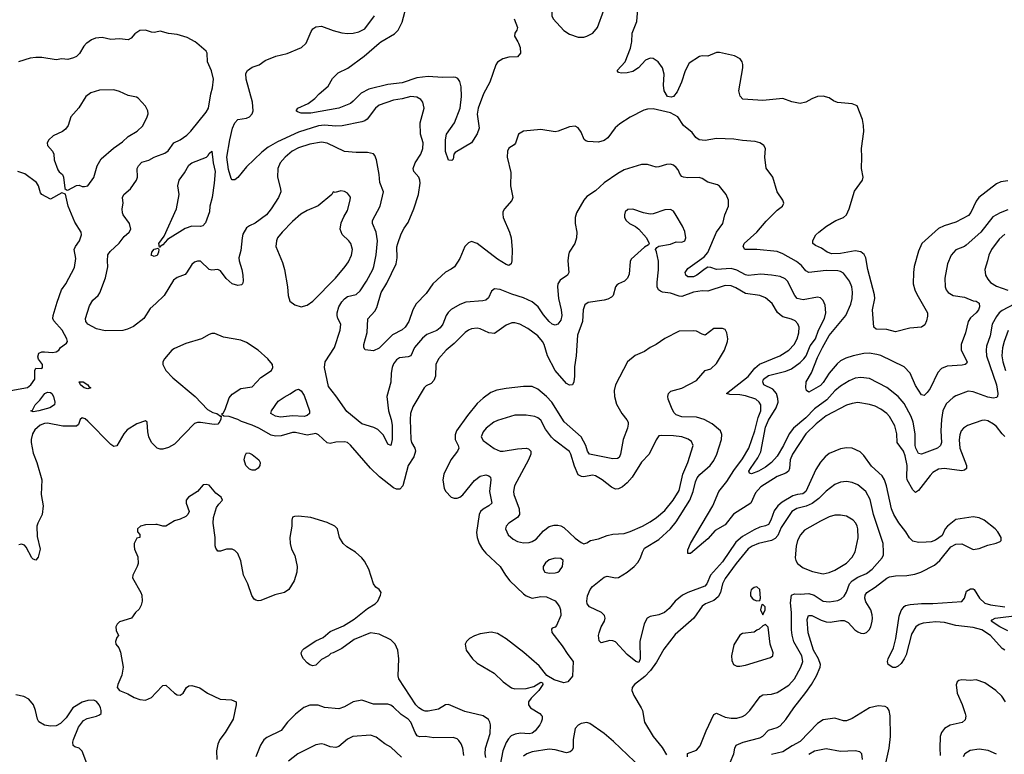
# Model space of a CAD drawing. Header units: inches. Extents: x 1834610 to 2027685, y 642842 to 774116.
# Tile 454 of 632: x 1949057 to 1955885, y 725066 to 730163. Entities that reach past the tile are written whole.
import ezdxf

# ---------------------------------------------------------------- set-up
doc = ezdxf.new("R2010")
doc.units = ezdxf.units.IN
doc.header["$MEASUREMENT"] = 0
for name, color, linetype in [('B9742', 7, 'Continuous'), ('B9743', 7, 'Continuous'), ('B9752', 7, 'Continuous'), ('B9753', 7, 'Continuous')]:
    doc.layers.add(name, color=color, linetype=linetype)

msp = doc.modelspace()

# ---------------------------------------------------------------- linework, layer by layer
at = {"layer": 'B9742', "color": 5}
for points, elevation in [([(1949521.7, 730000), (1949520.7, 729999.3), (1949501.5, 729978.5), (1949471.8, 729928.2), (1949451, 729909), (1949430, 729898.7), (1949390, 729888.2), (1949348.9, 729891.1), (1949310, 729885.1), (1949210, 729901), (1949170, 729901.7), (1949130, 729896), (1949047.7, 729870)], 460), ([(1950000, 728194.7), (1949961.5, 728158.5), (1949917.4, 728090), (1949845.3, 728034.7), (1949804.5, 728015.5), (1949772.2, 728007.8), (1949650, 728004), (1949590, 728017.5), (1949529.1, 728050), (1949514.7, 728070), (1949512.7, 728090), (1949542.1, 728177.9), (1949563.2, 728216.8), (1949601, 728250), (1949612.9, 728267.1), (1949652.7, 728372.7), (1949667.8, 728447.8), (1949665.1, 728490), (1949668.3, 728531.7), (1949684.6, 728555.4), (1949747.7, 728612.3), (1949781, 728659), (1949816, 728690), (1949827, 728710), (1949818.7, 728750), (1949774.3, 728810), (1949770, 728824), (1949768.4, 728850), (1949774.3, 728890), (1949769.6, 728930), (1949778.7, 728950), (1949824.7, 728990), (1949867.8, 729050), (1949872.8, 729070), (1949872.6, 729130), (1949880.4, 729150), (1949905, 729175.1), (1949952.5, 729187.5), (1949990, 729210.2), (1950000, 729213.9)], 460), ([(1948970, 727587.1), (1949110, 727610.3), (1949133.7, 727630), (1949161.1, 727670), (1949162, 727730), (1949170, 727746), (1949210, 727744), (1949215.1, 727750), (1949214.3, 727770), (1949187.5, 727807.5), (1949183.1, 727823.1), (1949189.7, 727850), (1949210, 727857.8), (1949230, 727859.3), (1949284.9, 727855.1), (1949310, 727858), (1949329.2, 727870), (1949339, 727890), (1949380.9, 727919.1), (1949389.2, 727930), (1949383.7, 727950), (1949351.5, 728010), (1949293.5, 728073.5), (1949286.3, 728090), (1949288.2, 728110), (1949315.8, 728204.2), (1949347.8, 728290), (1949376.9, 728330), (1949437.1, 728442.9), (1949445.9, 728505.9), (1949435.4, 728570), (1949443, 728590), (1949471.1, 728630), (1949484.7, 728670), (1949483.6, 728690), (1949438.3, 728758.3), (1949392, 728870), (1949373.6, 728953.6), (1949350, 728962), (1949270, 728919), (1949209.5, 728949.5), (1949201.2, 728961.2), (1949187, 729010), (1949172.7, 729032.7), (1949093.6, 729093.6), (1949045.1, 729110)], 480), ([(1950000, 728523.8), (1949990, 728520.7), (1949969.8, 728529.8), (1949970, 728534), (1949972.7, 728550), (1949990, 728570.5), (1950000, 728573.2)], 440), ([(1950000, 727200.1), (1949971.1, 727230), (1949952.8, 727270), (1949944.6, 727304.6), (1949941.2, 727370), (1949930, 727381.2), (1949870, 727359.8), (1949803.4, 727316.6), (1949779.7, 727290), (1949730, 727205.6), (1949710, 727202), (1949690, 727215.1), (1949530, 727378.7), (1949510, 727393.3), (1949490, 727400.9), (1949477.3, 727390), (1949464.8, 727355.2), (1949450, 727344), (1949356.5, 727343.5), (1949250, 727363.2), (1949230, 727361.3), (1949199, 727350), (1949161.6, 727318.4), (1949144.8, 727290), (1949135.4, 727250), (1949135.5, 727230), (1949150, 727155.6), (1949176.5, 727090), (1949211.3, 726971.3), (1949206.8, 726870), (1949219.4, 726790), (1949211.8, 726730), (1949181.6, 726670), (1949176.6, 726650), (1949177.6, 726577.6), (1949198, 726490), (1949185.1, 726434.9), (1949170, 726412.7), (1949150, 726419.6), (1949141.3, 726430), (1949102.6, 726502.6), (1949090, 726516.9), (1949070, 726523.5), (1949050, 726520.5)], 480), ([(1950000, 726660.9), (1949930, 726659), (1949894, 726650), (1949874, 726630), (1949874, 726610), (1949891.1, 726591.1), (1949891, 726570), (1949870, 726566), (1949851.3, 726530), (1949850.8, 726510), (1949854, 726490), (1949875.8, 726435.8), (1949877.6, 726390), (1949871.6, 726368.5), (1949842, 726310), (1949839.1, 726290), (1949898, 726190), (1949903.9, 726170), (1949905.3, 726130), (1949898.9, 726101.1), (1949885.5, 726074.5), (1949861, 726050), (1949831.3, 726010), (1949750, 725986), (1949734, 725970), (1949724.4, 725950), (1949724.9, 725924.9), (1949742, 725890), (1949730, 725878), (1949720.5, 725850), (1949723.8, 725830), (1949744.4, 725804.4), (1949755.1, 725775.1), (1949773.8, 725670), (1949765.3, 725614.8), (1949737.1, 725550), (1949733.4, 725530), (1949748.7, 725508.7), (1949805.8, 725485.9), (1949850, 725461.6), (1949890, 725446.4), (1949930, 725442.4), (1949970, 725461.3), (1950000, 725492.6)], 520), ([(1949522.5, 725002.5), (1949490, 725088.2), (1949470, 725108.5), (1949438.6, 725118.6), (1949427.8, 725127.8), (1949425.8, 725150), (1949429.8, 725170), (1949464.5, 725255.5), (1949499.5, 725300.5), (1949525.5, 725314.5), (1949588.7, 725330), (1949610, 725340.5), (1949620.9, 725350), (1949622.9, 725370), (1949618.4, 725390), (1949607.3, 725410), (1949590, 725431.8), (1949570, 725442.4), (1949530, 725438.7), (1949490, 725427.6), (1949424.9, 725390), (1949379.9, 725320.1), (1949340.4, 725279.6), (1949310, 725263.7), (1949270, 725262), (1949230, 725269.5), (1949190, 725292.7), (1949179.6, 725310), (1949166.9, 725370), (1949152.1, 725410), (1949121.3, 725450), (1949086.8, 725466.8), (1949030, 725478.2)], 520)]:
    msp.add_lwpolyline(points, dxfattribs=dict(at, elevation=elevation))
for points, elevation in [([(1949710, 729677.3), (1949610, 729675.1), (1949550, 729656.3), (1949516.5, 729630), (1949467.3, 729552.7), (1949410.6, 729490), (1949392.2, 729430), (1949375.3, 729404.8), (1949352.9, 729387.1), (1949290, 729357), (1949259.3, 729330), (1949247.2, 729310), (1949250.3, 729290), (1949285.5, 729250), (1949293, 729230), (1949295.8, 729190), (1949322, 729122), (1949330, 729106.8), (1949353.4, 729090), (1949360.7, 729070), (1949370, 728994), (1949371.1, 728991.1), (1949382, 728982), (1949390, 728981), (1949450, 729013.4), (1949470, 729015.5), (1949490, 729006.4), (1949505.5, 729005.5), (1949530, 729010.7), (1949570, 729067.3), (1949593.5, 729150), (1949622.6, 729197.4), (1949707.5, 729272.5), (1949770, 729314.9), (1949810, 729353.4), (1949872.7, 729390), (1949910, 729427.3), (1949940.7, 729490), (1949947, 729510), (1949946.6, 729530), (1949930, 729564), (1949878, 729618), (1949866.3, 729626.3), (1949810, 729637.4), (1949750, 729665.4)], 480), ([(1949530, 727602), (1949503.7, 727610), (1949478.4, 727630), (1949468.3, 727651.7), (1949497.3, 727650), (1949530.5, 727630), (1949537.5, 727617.5), (1949550, 727608.7)], 460), ([(1949150, 727442.7), (1949135.3, 727450), (1949145.8, 727454.2), (1949163.1, 727490), (1949196, 727524), (1949231.1, 727570), (1949250, 727578.4), (1949270, 727576.6), (1949279.4, 727570), (1949291.3, 727550), (1949301.3, 727510), (1949299.1, 727490), (1949266, 727470), (1949190, 727449.8)], 460)]:
    msp.add_lwpolyline(points, close=True, dxfattribs=dict(at, elevation=elevation))
at = {"layer": 'B9743', "color": 5, "elevation": 460}
msp.add_lwpolyline([(1950000, 730076.6), (1949990, 730074.3), (1949970, 730075.8), (1949930, 730089.6), (1949890, 730088), (1949854.5, 730065.5), (1949830, 730036.2), (1949810, 730022.4), (1949750, 730029.6), (1949690, 730026.6), (1949630, 730039.6), (1949583.8, 730036.2), (1949555.5, 730024.5), (1949521.7, 730000)], dxfattribs=at)
at = {"layer": 'B9752', "color": 5}
for points, elevation in [([(1950000, 729213.9), (1950062.9, 729237.1), (1950086.5, 729253.5), (1950125.1, 729310), (1950170.5, 729329.5), (1950217.1, 729362.9), (1950244.5, 729390), (1950350, 729520.9), (1950366.8, 729550), (1950382, 729650), (1950395.2, 729690), (1950400.8, 729750), (1950387.4, 729807.4), (1950359.6, 729870), (1950357, 729930), (1950350, 729944), (1950284.4, 730000)], 460), ([(1955910, 728844.4), (1955855.8, 728824.2), (1955805.3, 728794.7), (1955722.9, 728690), (1955620.9, 728599), (1955610, 728589.8), (1955550, 728567.1), (1955516, 728530), (1955491.8, 728470), (1955472.2, 728370), (1955474.4, 728310), (1955482.4, 728290), (1955496.3, 728270), (1955530, 728250.4), (1955610, 728237.6), (1955670, 728212.4), (1955691, 728210), (1955710, 728197.3), (1955713.1, 728170), (1955705.7, 728150), (1955690.3, 728130), (1955650, 728094), (1955635, 728070), (1955616.1, 727990), (1955585, 727910), (1955585.5, 727870), (1955627.4, 727790), (1955622, 727778), (1955613.4, 727770), (1955593.5, 727766.5), (1955490, 727760.3), (1955450, 727742.7), (1955424.3, 727715.7), (1955370, 727604.2), (1955350, 727575.6), (1955330, 727557), (1955310, 727559.5), (1955270, 727625.6), (1955233.1, 727710), (1955190, 727754.7), (1955030, 727832.4), (1955001.3, 727841.3), (1954948.9, 727848.9), (1954910, 727847.9), (1954837.6, 727830), (1954786, 727814), (1954750, 727795.9), (1954725.3, 727774.7), (1954669.6, 727710.4), (1954630, 727645.8), (1954610, 727624.8), (1954530, 727579.3), (1954514, 727590), (1954509.6, 727610), (1954511.6, 727650), (1954547.1, 727713), (1954590, 727820.2), (1954623.7, 727890), (1954670, 727972.4), (1954786, 728110), (1954819.8, 728190), (1954829.9, 728230), (1954832.8, 728272.8), (1954828.1, 728310), (1954811.8, 728350), (1954770, 728403.5), (1954750, 728415.7), (1954730, 728421), (1954650, 728423.2), (1954529.8, 728409.8), (1954510, 728420.5), (1954478.4, 728458.4), (1954444.8, 728484.8), (1954350, 728537.9), (1954310, 728554.5), (1954170, 728567.9), (1954086, 728570), (1954074.5, 728590), (1954081.6, 728610), (1954170, 728689.1), (1954234.8, 728765.2), (1954310, 728842.4), (1954346, 728870), (1954356, 728890), (1954349.3, 728910), (1954309.2, 728970), (1954280.9, 729070), (1954233.6, 729133.6), (1954225.6, 729210), (1954229.3, 729270), (1954217.2, 729290), (1954202, 729302), (1954188.7, 729310), (1954157.1, 729317.1), (1954070, 729324), (1954010, 729334.7), (1953890, 729339.3), (1953810, 729325.3), (1953770, 729329.8), (1953746.6, 729346.6), (1953721.6, 729381.6), (1953661.6, 729430), (1953621.4, 729490), (1953570, 729516.4), (1953450, 729543.7), (1953410, 729542), (1953385.6, 729534.4), (1953290, 729486), (1953219.3, 729440.7), (1953186.7, 729413.3), (1953136.7, 729343.3), (1953110, 729324.7), (1953070, 729313), (1952997, 729317), (1952982, 729322), (1952971.9, 729331.9), (1952950, 729382), (1952930, 729414), (1952910, 729424), (1952870, 729419), (1952790.5, 729389.5), (1952770, 729386), (1952670, 729400.9), (1952550.7, 729389.3), (1952516, 729370), (1952494.4, 729305.6), (1952485.2, 729294.8), (1952448.2, 729271.8), (1952438.8, 729250), (1952437.3, 729210), (1952462, 729102), (1952460.7, 729010), (1952477.1, 728930), (1952470.3, 728909.7), (1952418, 728850), (1952408.4, 728830), (1952406.9, 728813.1), (1952410.4, 728790), (1952452.9, 728690), (1952464.6, 728650), (1952473.4, 728570), (1952470.5, 728489.5), (1952466, 728470), (1952450, 728457.2), (1952430, 728463.7), (1952370, 728501.1), (1952230, 728609.7), (1952190, 728624.5), (1952170, 728616), (1952144.4, 728590), (1952110, 728506.6), (1952071.2, 728448.8), (1952050, 728431.5), (1952010, 728411.3), (1951922, 728330), (1951875.5, 728264.5), (1951807.5, 728192.5), (1951783.2, 728150), (1951756.2, 728070), (1951730, 728029.7), (1951710, 728012.6), (1951642.2, 727977.8), (1951550, 727884.5), (1951510, 727866), (1951453.2, 727873.2), (1951443.7, 727890), (1951442.9, 727910), (1951466.4, 727993.6), (1951471.2, 728088.8), (1951518.9, 728141.1), (1951534.1, 728165.9), (1951564.8, 728270), (1951603.7, 728336.3), (1951667.6, 728470), (1951674.7, 728510), (1951671.9, 728588.1), (1951678.3, 728610), (1951702.7, 728677.3), (1951722.5, 728717.5), (1951750, 728757), (1951790.7, 728850), (1951822.9, 728950), (1951833.8, 729030), (1951832.3, 729050), (1951825.3, 729070), (1951789.9, 729109.9), (1951785, 729130), (1951800.2, 729170), (1951839.2, 729230), (1951853.7, 729270), (1951854, 729310), (1951837.7, 729370), (1951833.1, 729446.9), (1951861.3, 729550), (1951852.8, 729590), (1951838, 729610), (1951810, 729626), (1951770, 729631.5), (1951710, 729614.8), (1951650, 729605.3), (1951550.7, 729570), (1951524.6, 729550), (1951467, 729473), (1951450, 729460.9), (1951430, 729454.6), (1951293.3, 729426.7), (1951250, 729424.7), (1951170, 729431), (1951130, 729427.7), (1950990, 729383.6), (1950844.8, 729315.2), (1950781, 729279), (1950735.5, 729244.5), (1950630, 729142.6), (1950570, 729068.5), (1950550, 729052.4), (1950530, 729053.3), (1950522.5, 729062.5), (1950504.3, 729124.3), (1950493.8, 729210), (1950513.3, 729330), (1950533.6, 729410), (1950550, 729447.9), (1950570, 729470.2), (1950630, 729479.1), (1950650, 729489.3), (1950668.5, 729510), (1950675, 729530), (1950670.5, 729590.5), (1950626.6, 729750), (1950626.3, 729790), (1950636.1, 729810), (1950670, 729833.6), (1950717, 729850), (1950759.7, 729880.3), (1950833.6, 729910), (1950911.5, 729928.5), (1951011.3, 729970), (1951042.4, 729997.6), (1951043.5, 730000)], 440), ([(1952516.6, 730000), (1952528.4, 729970), (1952530.3, 729930), (1952510, 729905.6), (1952450, 729904), (1952407.9, 729892.1), (1952371.3, 729868.7), (1952358, 729850), (1952316.5, 729730), (1952272.6, 729650), (1952236, 729550), (1952228.7, 729508.7), (1952242.7, 729410), (1952230, 729371.5), (1952190, 729307.8), (1952078, 729242), (1952067.7, 729230), (1952064, 729196), (1952054.4, 729185.6), (1952029.6, 729189.6), (1952010, 729248.7), (1952009.9, 729330.1), (1952017.8, 729370), (1952072.5, 729447.5), (1952111.7, 729550), (1952121.5, 729630), (1952118, 729698), (1952110, 729733.6), (1952094.5, 729754.5), (1952082, 729762), (1952065.3, 729765.3), (1951990, 729762), (1951890, 729769.2), (1951810, 729759.5), (1951710, 729725.5), (1951610, 729714), (1951477.7, 729682.3), (1951426, 729654), (1951370, 729597.2), (1951350, 729582.9), (1951270.6, 729549.4), (1951075.4, 729515.4), (1951010, 729515.1), (1950983.2, 729523.2), (1950975.3, 729530), (1950985.2, 729550), (1951057.4, 729582.6), (1951103.7, 729616.3), (1951134, 729650), (1951196.8, 729703.2), (1951225.6, 729754.4), (1951266.1, 729793.9), (1951332.2, 729827.8), (1951445.4, 729910), (1951550.3, 730000)], 420), ([(1955910, 729046), (1955862.2, 729037.8), (1955830, 729023.5), (1955709.6, 728930.4), (1955690, 728905.1), (1955653.9, 728826.1), (1955636.2, 728803.8), (1955550, 728758.2), (1955467.1, 728732.9), (1955430, 728714.8), (1955313.8, 728610), (1955290, 728557.6), (1955260.2, 728450), (1955254.6, 728410), (1955254.3, 728330), (1955264.2, 728290), (1955278.6, 728258.6), (1955351.7, 728130), (1955353.5, 728106.5), (1955346.4, 728073.6), (1955334.2, 728045.8), (1955310.4, 728029.6), (1955230, 728023), (1955130, 727996.9), (1955070, 728013.3), (1954996.6, 728016.6), (1954980.9, 728030), (1954972.2, 728150), (1954987.4, 728230), (1954986.1, 728253.9), (1954939.4, 728430), (1954925.3, 728510), (1954913.9, 728533.9), (1954890, 728552.5), (1954850, 728559.8), (1954750, 728540.6), (1954690, 728538.4), (1954656.2, 728550), (1954618.2, 728578.2), (1954575.6, 728595.6), (1954557.2, 728610), (1954558, 728630), (1954567.3, 728650), (1954578, 728670), (1954598.9, 728690), (1954652.1, 728730), (1954716.9, 728770), (1954769.1, 728790.9), (1954789.9, 728810.1), (1954809.2, 728850.8), (1954846.4, 728973.6), (1954902, 729050), (1954907, 729070), (1954895.1, 729130), (1954898, 729210), (1954894.5, 729270), (1954911.8, 729388.2), (1954909.3, 729430), (1954902.7, 729470), (1954865.2, 729565.2), (1954830, 729579), (1954729.5, 729589.5), (1954700.7, 729600.7), (1954670, 729621.2), (1954630, 729632.7), (1954590, 729629.3), (1954550, 729614), (1954509.1, 729590.9), (1954470, 729582.7), (1954412.8, 729592.8), (1954350, 729616.8), (1954210, 729601.5), (1954072.9, 729612.9), (1954052.8, 729632.8), (1954044.7, 729670), (1954072.2, 729830), (1954072.4, 729852.4), (1954067, 729870), (1954052.6, 729892.6), (1954013.4, 729913.4), (1953910, 729935.4), (1953890, 729935.4), (1953830, 729911.3), (1953790, 729913.6), (1953772.1, 729907.9), (1953699.5, 729860.5), (1953671.4, 729808.6), (1953646.5, 729730), (1953617.3, 729662.7), (1953590.3, 729630), (1953573.8, 729626.2), (1953549.9, 729629.9), (1953526, 729670), (1953520.8, 729710), (1953525.9, 729785.9), (1953515, 729830), (1953485.1, 729870), (1953450, 729894.8), (1953430, 729896.8), (1953397.8, 729882.2), (1953347.4, 729830), (1953310, 729803.7), (1953270, 729793.5), (1953230, 729791.6), (1953210, 729798), (1953201.6, 729810), (1953255.1, 729870), (1953293.4, 729966.6), (1953299.8, 730000)], 420), ([(1955953, 728190), (1955870, 728144.9), (1955850.5, 728129.5), (1955830, 728104.1), (1955800.5, 728050), (1955787.1, 727970), (1955762.3, 727897.7), (1955758.6, 727870), (1955762.3, 727830), (1955830.9, 727630), (1955841.3, 727570), (1955838.9, 727550), (1955830, 727541.1), (1955810, 727537.7), (1955770, 727543.6), (1955670, 727581.1), (1955634.3, 727585.7), (1955550, 727554.2), (1955530, 727541), (1955482.9, 727497.2), (1955459.8, 727450), (1955449.6, 727390.4), (1955445.7, 727310), (1955450.1, 727230), (1955443.2, 727210), (1955421.3, 727190), (1955310, 727148.7), (1955290, 727153.7), (1955272, 727190), (1955267.7, 727210), (1955266.1, 727290), (1955252.5, 727370), (1955239.4, 727410), (1955190, 727501.4), (1955149.3, 727549.3), (1955070, 727610.7), (1954950, 727674.4), (1954890, 727681.8), (1954850, 727675.5), (1954810, 727658.5), (1954750, 727619.8), (1954710, 727587.6), (1954654.4, 727525.6), (1954570, 727463.8), (1954510, 727400.7), (1954422.5, 727330), (1954392.3, 727290), (1954353.4, 727210), (1954310, 727135.1), (1954270, 727090.9), (1954230, 727058.2), (1954181.3, 727030), (1954132.3, 727012.3), (1954117.2, 727017.2), (1954114, 727030), (1954124.5, 727050), (1954176.7, 727123.3), (1954195.9, 727164.1), (1954230, 727337.3), (1954250, 727384.5), (1954303.1, 727470), (1954316, 727510), (1954315.1, 727535.1), (1954305.8, 727570), (1954279.4, 727599.4), (1954216.9, 727630), (1954209.8, 727650), (1954216.1, 727670), (1954250, 727695.3), (1954370, 727724), (1954410, 727740.1), (1954470, 727785), (1954495.8, 727810), (1954511.2, 727830), (1954539.2, 727900.8), (1954575.6, 727950), (1954597.3, 728010), (1954637.5, 728090), (1954648, 728130), (1954642.6, 728182.6), (1954630, 728214), (1954610, 728232.8), (1954590, 728238.9), (1954490, 728220.2), (1954449.4, 728229.4), (1954433.2, 728250), (1954380.9, 728350), (1954366.1, 728366.1), (1954330, 728381.2), (1954271.4, 728391.4), (1954197.2, 728397.2), (1954110, 728388), (1954090, 728392.7), (1954030, 728425.9), (1953990, 728438), (1953889, 728429), (1953850, 728443.6), (1953830, 728445.6), (1953810, 728435.6), (1953754, 728390), (1953730, 728380.3), (1953690, 728378.9), (1953675.6, 728390), (1953673, 728410), (1953690, 728438), (1953802.9, 728517.1), (1953830, 728548.7), (1953888.7, 728690), (1953933.1, 728750), (1953946.9, 728810), (1953971.5, 728870), (1953973.6, 728910), (1953955.6, 728950), (1953910, 729007.6), (1953897.3, 729017.3), (1953830, 729035.1), (1953790, 729062), (1953770, 729068.3), (1953690, 729065.4), (1953661.2, 729070), (1953650, 729075.6), (1953638, 729090), (1953622.7, 729122.7), (1953610, 729138.3), (1953590, 729154.5), (1953570, 729159.8), (1953541.6, 729158.4), (1953490, 729141.3), (1953470, 729139.6), (1953410, 729159.7), (1953370, 729158.3), (1953250, 729120.7), (1953204.6, 729095.4), (1953110, 729030.9), (1953050, 728976.9), (1952990, 728936.9), (1952968.7, 728910), (1952917.6, 728822.4), (1952908.5, 728791.5), (1952908.5, 728750), (1952921.3, 728690), (1952918.4, 728650), (1952906, 728610), (1952868, 728550), (1952863, 728530), (1952859.3, 728490), (1952864.9, 728410), (1952856.4, 728390), (1952805, 728355), (1952788.2, 728330), (1952785.8, 728310), (1952793.3, 728230), (1952813, 728150), (1952816.9, 728110), (1952810, 728078), (1952790, 728051.8), (1952770, 728042.9), (1952750, 728051.5), (1952730, 728068.4), (1952690, 728115.6), (1952651.6, 728171.6), (1952610, 728205), (1952550, 728233.4), (1952470, 728258.3), (1952390, 728292.3), (1952350, 728294.8), (1952330, 728279.5), (1952307, 728233), (1952290, 728217.4), (1952268, 728212), (1952150, 728204.2), (1952110, 728187.3), (1952050, 728152.4), (1952028, 728132), (1952013.6, 728110), (1951991, 728050), (1951973.7, 728026.3), (1951950, 728007.1), (1951880.5, 727979.5), (1951850, 727954.8), (1951795.9, 727890), (1951769.3, 727830.7), (1951750, 727823.1), (1951690, 727818.2), (1951670, 727803.9), (1951650, 727774.7), (1951640.2, 727750), (1951632.7, 727710), (1951631, 727649), (1951602.6, 727550), (1951615.2, 727450), (1951633.5, 727390), (1951640.2, 727350), (1951641.1, 727250), (1951630, 727209.5), (1951610, 727219.3), (1951579.7, 727279.7), (1951540.4, 727320.4), (1951513.7, 727333.7), (1951430, 727359.9), (1951325.3, 727445.3), (1951250, 727554.5), (1951198.4, 727618.4), (1951170.8, 727750), (1951174.5, 727790), (1951239.4, 727890), (1951280.3, 728010), (1951283, 728050), (1951262.6, 728090), (1951257.6, 728110), (1951258, 728130), (1951269.1, 728170), (1951290, 728205.5), (1951310, 728227.2), (1951330, 728241.8), (1951390, 728256.9), (1951418.7, 728281.3), (1951463.2, 728350), (1951507, 728430), (1951512.4, 728450), (1951528.7, 728531.3), (1951539.1, 728630), (1951528.7, 728688.7), (1951504.4, 728750), (1951504.1, 728770), (1951556.5, 728870), (1951579.1, 728970), (1951553.5, 729033.5), (1951550.9, 729090), (1951531.7, 729191.7), (1951520.9, 729220.9), (1951510, 729232.7), (1951470, 729241.6), (1951390, 729241), (1951310, 729248.9), (1951190, 729306), (1951150, 729312.4), (1951070, 729300.2), (1950990, 729273.9), (1950946.9, 729250), (1950897.8, 729210), (1950862.3, 729170), (1950847.1, 729130), (1950843.8, 729070), (1950866.7, 728990), (1950868, 728970), (1950852.8, 728930), (1950800.3, 728850), (1950767.9, 728810), (1950690, 728751.6), (1950650, 728733.3), (1950630, 728718.8), (1950605.1, 728674.9), (1950598.7, 728650), (1950590, 728562), (1950577.1, 728510), (1950578.4, 728490), (1950598.3, 728430), (1950605.4, 728390), (1950606.7, 728350), (1950602, 728330), (1950596.1, 728323.9), (1950570, 728318.8), (1950530, 728330.9), (1950487.8, 728367.8), (1950450, 728420.7), (1950430, 728429.6), (1950390, 728425.1), (1950370, 728429.6), (1950310, 728487.8), (1950290, 728487.8), (1950270, 728480.5), (1950250, 728464.5), (1950213.9, 728406.1), (1950203.6, 728396.4), (1950150, 728374.3), (1950124.2, 728355.8), (1950058.7, 728250), (1950000, 728194.7)], 460), ([(1955890, 727272.2), (1955869.9, 727290), (1955830, 727340.7), (1955810, 727358), (1955770, 727381), (1955750, 727384.4), (1955730, 727381.7), (1955630, 727348.3), (1955601.3, 727330), (1955585.3, 727310), (1955576.5, 727283.5), (1955572.7, 727247.3), (1955578, 727190), (1955622.2, 727070), (1955623.6, 727050), (1955610, 727038.7), (1955590, 727034), (1955470, 727048.4), (1955430, 727045.8), (1955390, 727020.9), (1955370, 727002), (1955290, 726897.3), (1955270, 726884), (1955250, 726900.5), (1955212.5, 726970), (1955208.3, 726990), (1955210.6, 727070), (1955196.8, 727136.8), (1955185.7, 727170), (1955143.4, 727230), (1955138.9, 727290), (1955125.9, 727345.9), (1955089.4, 727409.4), (1955070.4, 727430.4), (1955030, 727461.1), (1954990, 727481), (1954950, 727492.8), (1954870, 727506.5), (1954830, 727501), (1954790, 727488.4), (1954650, 727414.2), (1954580.6, 727359.4), (1954507.9, 727290), (1954416.1, 727150), (1954400.8, 727110), (1954395.5, 727050), (1954389.4, 727030), (1954370, 727016.2), (1954310, 726994.9), (1954197.4, 726922.6), (1954159.6, 726880.4), (1954128.1, 726810), (1954008.3, 726731.7), (1953950, 726657.8), (1953880.9, 726619.1), (1953830, 726562.4), (1953710, 726459.6), (1953690, 726459), (1953690, 726484.7), (1953709.2, 726530), (1953864.9, 726790), (1953905, 726890), (1953961.4, 726958.6), (1954010, 727035.3), (1954070, 727115.5), (1954114.6, 727190), (1954154.2, 727310), (1954177.5, 727402.5), (1954197.1, 727450), (1954197.5, 727490), (1954186.3, 727510), (1954162.7, 727530), (1954090, 727553.8), (1954050, 727560.6), (1953982.1, 727562.1), (1953959.7, 727570), (1954110, 727687.7), (1954154.9, 727745.1), (1954186.7, 727773.3), (1954329.7, 727830), (1954390, 727869.3), (1954427.1, 727910), (1954449, 727950), (1954461.2, 727990), (1954463.1, 728030), (1954453.9, 728053.9), (1954434.3, 728074.3), (1954410, 728086.4), (1954350, 728102), (1954330, 728115.3), (1954312.5, 728132.5), (1954274.5, 728194.5), (1954230, 728232.7), (1954189.9, 728249.9), (1954090, 728263.2), (1954022.5, 728302.5), (1953990, 728316.1), (1953950, 728318.8), (1953830, 728279), (1953790, 728282.8), (1953730, 728272.8), (1953650, 728241.9), (1953630, 728244.3), (1953570, 728266.1), (1953513.7, 728273.7), (1953500.4, 728280.4), (1953487.7, 728290), (1953478.9, 728310), (1953478, 728342), (1953487.9, 728427.9), (1953487.6, 728487.6), (1953473.6, 728553.6), (1953466, 728570), (1953476.4, 728583.6), (1953489.1, 728590.9), (1953570, 728606), (1953610, 728621.6), (1953650, 728620.4), (1953670, 728628.2), (1953676.9, 728650), (1953670, 728692.7), (1953653.7, 728730), (1953610, 728804.5), (1953590, 728834), (1953570, 728847.3), (1953530, 728844.5), (1953450, 728817), (1953430, 728814.5), (1953382.9, 728822.9), (1953310, 728849.2), (1953274.4, 728845.6), (1953256, 728830), (1953251, 728810), (1953251, 728790), (1953262.8, 728770), (1953286, 728750), (1953328.2, 728728.2), (1953350, 728711), (1953402.8, 728650), (1953422, 728610), (1953418, 728602), (1953390, 728584), (1953297.1, 728502.9), (1953290, 728486), (1953283.1, 728396.9), (1953273, 728370), (1953250.8, 728350), (1953210, 728331.6), (1953198.9, 728321.1), (1953190, 728309), (1953171.8, 728250), (1953161.8, 728238.2), (1953136, 728224), (1953110, 728217.2), (1952998.3, 728201.7), (1952975.8, 728184.2), (1952964.7, 728150), (1952960.6, 728070), (1952926.4, 727973.6), (1952917.1, 727830), (1952905.4, 727754.6), (1952904.8, 727690), (1952899.1, 727650), (1952890, 727629.6), (1952870, 727626.9), (1952850, 727639.8), (1952770, 727728.6), (1952717.8, 727830), (1952693.4, 727910), (1952682.8, 727930), (1952650, 727969.8), (1952581.4, 728021.4), (1952526, 728050), (1952490, 728060.4), (1952470, 728059.1), (1952430, 728044.4), (1952350, 727986.6), (1952310, 727990.7), (1952250, 728017.8), (1952230, 728022.3), (1952190, 728019), (1952170, 728009.8), (1952146.8, 727993.2), (1952070, 727916.2), (1952015.5, 727870), (1951961.5, 727810), (1951942, 727770), (1951940.7, 727690), (1951930, 727659.6), (1951910, 727639.8), (1951876.7, 727623.3), (1951861.1, 727610), (1951783, 727477), (1951768.2, 727430), (1951764.7, 727390), (1951769.5, 727250), (1951773.1, 727230), (1951796.9, 727190), (1951802.2, 727170), (1951790.8, 727130), (1951750.1, 727070), (1951713.9, 726930), (1951693.9, 726906.1), (1951670, 726905.8), (1951650, 726915.4), (1951552.2, 726992.2), (1951490, 727051), (1951350, 727212.1), (1951330, 727229.7), (1951310, 727233.7), (1951250, 727233), (1951210, 727222.4), (1951190, 727228.4), (1951130, 727282.3), (1951110, 727293.2), (1951050, 727280.2), (1950970, 727299.8), (1950950, 727299.1), (1950870, 727275), (1950830, 727272.8), (1950801.5, 727281.5), (1950715.6, 727330), (1950669.6, 727350), (1950595.9, 727375.9), (1950569.2, 727390), (1950510, 727409.2), (1950473.6, 727413.6), (1950462, 727422), (1950462, 727430), (1950467.7, 727432.3), (1950481.6, 727458.4), (1950510, 727539.3), (1950530, 727564.4), (1950590, 727604.9), (1950670, 727615.5), (1950730, 727681.3), (1950802.4, 727730), (1950812.1, 727750), (1950809.8, 727770), (1950778.5, 727810), (1950710, 727870.6), (1950630, 727924.7), (1950590, 727940.6), (1950470, 727959.7), (1950410, 727985.1), (1950390, 727985.6), (1950370, 727979.6), (1950317.3, 727950), (1950210, 727916.1), (1950130, 727883.1), (1950111.6, 727870), (1950060.3, 727810), (1950050.3, 727790), (1950048.9, 727770), (1950071.3, 727730), (1950117.9, 727677.9), (1950274.3, 727550), (1950358.6, 727458.6), (1950397.5, 727437.5), (1950424.7, 727430), (1950450, 727412), (1950454, 727414), (1950452.7, 727392.7), (1950445.4, 727374.6), (1950430, 727358), (1950406, 727354), (1950310, 727368.4), (1950290, 727368.4), (1950270, 727361.7), (1950130, 727219.3), (1950090, 727195), (1950050, 727183.2), (1950030, 727182.9), (1950009.9, 727189.9), (1950000, 727200.1)], 480), ([(1955890, 728674.4), (1955850, 728639.8), (1955796, 728570), (1955777.1, 728530), (1955769.2, 728490), (1955749.2, 728430), (1955755.8, 728390), (1955770, 728363.7), (1955790, 728340.8), (1955830, 728315.6), (1955910, 728286.7)], 460), ([(1950000, 728573.2), (1950018, 728578), (1950022, 728570), (1950020.7, 728550), (1950010, 728527), (1950000, 728523.8)], 440), ([(1953983.5, 725010), (1954009.7, 725070), (1954016.2, 725110), (1954026, 725130), (1954074, 725150), (1954190, 725180.8), (1954210, 725191.8), (1954250, 725234.3), (1954310, 725252.4), (1954330, 725264), (1954370, 725307.6), (1954426.5, 725390), (1954510, 725495.2), (1954548.7, 725551.3), (1954581.7, 725610), (1954608.6, 725670), (1954610.5, 725690), (1954597.8, 725730), (1954562.6, 725790), (1954525.8, 725910), (1954517.4, 726002.6), (1954527.6, 726030), (1954550, 726030.2), (1954616, 725996), (1954650, 725985.1), (1954676.7, 725983.3), (1954750, 725995.1), (1954774.4, 725994.4), (1954801.5, 725981.5), (1954849, 725930), (1954870, 725915.2), (1954890, 725906.9), (1954910, 725905.8), (1954930, 725912.7), (1954947.2, 725930), (1954958.5, 725950), (1954969.8, 725989.8), (1954970.6, 726010), (1954970, 726034), (1954960.3, 726070), (1954925.3, 726125.3), (1954918.3, 726150), (1954919.5, 726170), (1954931.9, 726190), (1954990, 726225.9), (1955070, 726289), (1955090, 726297.9), (1955130, 726305.2), (1955210, 726307.1), (1955264.6, 726315.4), (1955305.6, 726330), (1955400.9, 726379.1), (1955438.4, 726410), (1955514.2, 726505.9), (1955550, 726524.9), (1955590, 726527.2), (1955670, 726487.2), (1955710, 726493.7), (1955770, 726518), (1955829.6, 726530.4), (1955857, 726543), (1955864, 726550), (1955862.7, 726570), (1955840.7, 726610), (1955822.9, 726630), (1955744.5, 726690), (1955710, 726706.9), (1955670, 726713.1), (1955550, 726695.1), (1955490.6, 726650), (1955475.5, 726630), (1955454.6, 726585.4), (1955408.9, 726551.1), (1955378.6, 726541.4), (1955342.8, 726537.2), (1955290, 726536.5), (1955250, 726546.3), (1955227.5, 726567.5), (1955201.6, 726610), (1955153.2, 726673.2), (1955119.3, 726730), (1955103.4, 726770), (1955069.4, 726930), (1955055.4, 726970), (1955038.8, 726998.8), (1954964.6, 727064.6), (1954910, 727140.5), (1954884.6, 727164.6), (1954829.8, 727189.8), (1954790, 727192.8), (1954750, 727184.8), (1954670, 727152.4), (1954641.8, 727130), (1954610, 727094.2), (1954577.5, 727042.6), (1954510, 726889.2), (1954487.1, 726872.9), (1954450, 726869.5), (1954419.3, 726860.7), (1954343.9, 726816.1), (1954315.1, 726790), (1954290, 726755.5), (1954267, 726690), (1954250, 726661.5), (1954230, 726651.5), (1954190, 726642), (1954150, 726623), (1954070, 726578.2), (1954022.3, 726537.7), (1953930, 726401.5), (1953848.4, 726310), (1953821.4, 726250), (1953807.6, 726232.4), (1953691.6, 726190), (1953653.2, 726170), (1953603.8, 726130), (1953561.6, 726078.4), (1953529, 726051), (1953490, 726035.2), (1953430, 726022.2), (1953409, 726010), (1953388.7, 725971.3), (1953357.8, 725850), (1953361.1, 725730), (1953350, 725704.5), (1953330, 725709.7), (1953270, 725759.8), (1953190, 725845.7), (1953170, 725854.5), (1953150, 725856.4), (1953090, 725840.7), (1953074.9, 725854.9), (1953071, 725890), (1953074.6, 725910), (1953089.8, 725950), (1953113.3, 725990), (1953117.8, 726010), (1953112, 726030), (1953091.1, 726050), (1953009, 726089), (1952992.2, 726110), (1952989.8, 726130), (1952994.7, 726165.3), (1953014, 726210), (1953029.3, 726230.7), (1953110, 726295.9), (1953130, 726303.5), (1953190, 726290.2), (1953210, 726293), (1953270, 726329.4), (1953318.2, 726370), (1953342.9, 726397.1), (1953362, 726430), (1953375.2, 726470), (1953390, 726495.8), (1953490, 726556.6), (1953570, 726630.9), (1953610, 726678.9), (1953704.8, 726830), (1953728.5, 726890), (1953743.6, 726956.4), (1953755.7, 726984.3), (1953773.3, 727006.8), (1953845.7, 727070), (1953870, 727103.9), (1953892.5, 727150), (1953923.1, 727250), (1953926.3, 727286.3), (1953918, 727310), (1953858.4, 727358.4), (1953804.7, 727390), (1953750, 727404.8), (1953650, 727408.8), (1953610, 727420.9), (1953594.9, 727434.9), (1953581.3, 727461.3), (1953553.9, 727530), (1953551.2, 727550), (1953557.3, 727570), (1953573.6, 727586.4), (1953650, 727607.4), (1953750, 727659.5), (1953810, 727728.2), (1953850, 727741.2), (1953890, 727778.3), (1953944.2, 727870), (1953966, 727930), (1953968.5, 727950), (1953961, 727990), (1953950, 728012.8), (1953930, 728021.4), (1953870, 728020.2), (1953810, 727975.3), (1953790, 727980.3), (1953750, 728002), (1953730, 728005.5), (1953630, 728003.1), (1953530, 727952.3), (1953470, 727909.7), (1953430.2, 727889.8), (1953390, 727862), (1953326.3, 727833.7), (1953271.8, 727790), (1953189, 727631), (1953180.2, 727590), (1953182.6, 727550), (1953196.7, 727496.7), (1953233.2, 727430), (1953266.9, 727386.9), (1953275.6, 727370), (1953276.8, 727356.8), (1953272.4, 727330), (1953241.8, 727250), (1953224.3, 727150), (1953213.8, 727126.2), (1953201.8, 727118.2), (1953170, 727117), (1953009, 727149), (1952994, 727170), (1952982, 727210), (1952950, 727269), (1952833.7, 727373.7), (1952747.1, 727510), (1952710, 727548.4), (1952650, 727598.9), (1952610, 727618), (1952550, 727617.5), (1952430, 727603.7), (1952366.7, 727593.3), (1952323.2, 727576.8), (1952270, 727538.5), (1952230, 727499.8), (1952163.3, 727416.7), (1952087.2, 727310), (1952077.4, 727282.6), (1952077.6, 727250), (1952098.1, 727210), (1952101.5, 727190), (1952092.9, 727170), (1952047, 727110), (1951999.3, 727010), (1951991.1, 726970), (1952001.3, 726910), (1952013.1, 726890), (1952050, 726851.6), (1952070, 726843.2), (1952090, 726843), (1952110, 726851), (1952130, 726866.4), (1952210, 726965.2), (1952250, 726997.1), (1952290, 727006.5), (1952310, 726999.5), (1952321.3, 726990), (1952325.3, 726970), (1952314.2, 726890), (1952331, 726810), (1952310.3, 726790), (1952270, 726768.4), (1952252.8, 726750), (1952244.2, 726730), (1952225.6, 726605.6), (1952229.3, 726570), (1952242.3, 726530), (1952265.8, 726490), (1952290, 726461.2), (1952390.1, 726370.1), (1952425.2, 726310), (1952457, 726270), (1952550, 726180.8), (1952570, 726166.5), (1952610, 726150.2), (1952670, 726160.2), (1952710, 726158.5), (1952770, 726130.3), (1952787, 726110), (1952801.1, 726090), (1952807, 726070), (1952810.3, 726030), (1952779.5, 725960.5), (1952770, 725949.2), (1952750, 725941.2), (1952745.1, 725934.9), (1952748.3, 725911.7), (1952819.6, 725819.6), (1952858.4, 725758.4), (1952895.8, 725710), (1952890, 725608), (1952858, 725570), (1952830, 725562.4), (1952763.9, 725583.9), (1952713.7, 725613.7), (1952660, 725680), (1952553.7, 725773.7), (1952430, 725868.2), (1952370, 725904.2), (1952326, 725914), (1952250, 725902.9), (1952210, 725889), (1952176.5, 725870), (1952155.3, 725850), (1952147.3, 725830), (1952153, 725790), (1952196.6, 725730), (1952230, 725699.1), (1952347.2, 725630), (1952410, 725568.9), (1952468, 725528), (1952490, 725520.7), (1952570, 725523.6), (1952622.6, 725537.4), (1952670, 725566), (1952682, 725562), (1952686, 725550), (1952656.3, 725510), (1952603, 725457), (1952586, 725430), (1952585.7, 725410), (1952598.4, 725390), (1952664, 725350), (1952676.7, 725336.7), (1952680.5, 725330), (1952679.3, 725310), (1952674, 725290), (1952664.2, 725270), (1952632.8, 725230), (1952610, 725213.8), (1952590, 725209.2), (1952530, 725212.3), (1952492.7, 725207.3), (1952466.2, 725193.8), (1952446.5, 725173.5), (1952431.5, 725148.5), (1952408.3, 725090), (1952370, 724897.2)], 520), ([(1955912.5, 728007.5), (1955883.9, 727930), (1955873.7, 727886.3), (1955868.5, 727830), (1955874.7, 727790), (1955893.3, 727730)], 480), ([(1953688.6, 725050), (1953688.2, 725071.8), (1953750, 725095.9), (1953775, 725125), (1953817.2, 725230), (1953870, 725341.8), (1953890, 725352.4), (1953950, 725323.2), (1953990, 725316.3), (1954030, 725316.5), (1954070, 725328.1), (1954090, 725340.2), (1954120.4, 725370), (1954192.3, 725467.7), (1954210, 725478.5), (1954270, 725482.8), (1954310, 725494.4), (1954390, 725545.8), (1954430.7, 725590), (1954474.6, 725670), (1954489, 725711), (1954481.5, 725750), (1954426.4, 725846.4), (1954413, 725893), (1954408.5, 725930), (1954410.4, 726050), (1954402.4, 726117.6), (1954410, 726171.3), (1954430, 726180.1), (1954470, 726176.6), (1954530, 726182.3), (1954565.5, 726170), (1954630, 726129.4), (1954670, 726124.6), (1954730, 726132.5), (1954754.9, 726145.1), (1954775.2, 726164.8), (1954790, 726190.3), (1954812.2, 726250), (1954829.9, 726270), (1954870, 726294.6), (1954930, 726321.8), (1954969.7, 726350), (1955038.3, 726430), (1955046.6, 726450), (1955048.4, 726470), (1955044.2, 726530), (1954978.4, 726730), (1954954.5, 726834.5), (1954923.9, 726890), (1954870, 726935.8), (1954830, 726951.8), (1954790, 726959.8), (1954750, 726955.3), (1954710, 726937.3), (1954650, 726892), (1954598.3, 726841.7), (1954553.7, 726806.3), (1954511.8, 726788.2), (1954447.4, 726772.6), (1954411.2, 726750), (1954338.9, 726641.1), (1954314.3, 726585.7), (1954296, 726564), (1954270, 726550.4), (1954180.3, 726530), (1954136.1, 726510), (1954108.3, 726491.7), (1954025.3, 726390), (1953950, 726285.3), (1953930.1, 726250), (1953917.4, 726190), (1953901.6, 726158.4), (1953870, 726133.9), (1953812.2, 726110), (1953790, 726093.3), (1953731.5, 726010), (1953603.1, 725896.9), (1953524.9, 725795.1), (1953473.4, 725706.6), (1953431.1, 725648.9), (1953392.7, 725607.3), (1953320.8, 725550), (1953305.3, 725530), (1953302.6, 725510), (1953315.4, 725475.4), (1953367.4, 725390), (1953375.3, 725370), (1953390.4, 725290), (1953451, 725190), (1953513.2, 725113.2), (1953542.7, 725062.7)], 540), ([(1952290, 725044.5), (1952285, 725070), (1952287.6, 725110), (1952320.8, 725210), (1952321.1, 725270), (1952317, 725290), (1952307.4, 725307.4), (1952270, 725332.8), (1952143.5, 725363.5), (1952030, 725412.6), (1952010, 725409.7), (1951960.4, 725379.6), (1951890, 725365.7), (1951870, 725366.2), (1951850, 725373.5), (1951824.8, 725390), (1951805.2, 725410), (1951686.3, 725590), (1951682.3, 725610), (1951686.8, 725730), (1951678.8, 725790), (1951660.9, 725830), (1951630, 725860.3), (1951550, 725900.7), (1951490, 725908.7), (1951377.3, 725862.7), (1951290, 725801.2), (1951232, 725770), (1951214.8, 725765.2), (1951198, 725750), (1951150, 725724), (1951110, 725686), (1951090, 725680.9), (1951070, 725686.6), (1951050, 725701.2), (1951025.2, 725730), (1951013.2, 725750), (1951009.4, 725770), (1951019, 725790), (1951030, 725801), (1951110, 725854), (1951162, 725878), (1951210, 725918.4), (1951303.3, 725956.7), (1951377, 726003), (1951470, 726078.5), (1951523, 726110), (1951539.7, 726130), (1951558.4, 726170), (1951562.7, 726190), (1951549.2, 726210), (1951526.6, 726226.6), (1951509.7, 726249.7), (1951477.2, 726350), (1951447.6, 726407.6), (1951429.7, 726430), (1951384.7, 726470), (1951326.2, 726506.2), (1951299.3, 726530), (1951275.3, 726570), (1951261.5, 726630), (1951242.3, 726650), (1951190, 726674.5), (1951076.9, 726710), (1950990, 726719.3), (1950963, 726717), (1950949.3, 726710.7), (1950943.6, 726690), (1950943.5, 726650), (1950931, 726570), (1950932, 726530), (1950941.6, 726490), (1950964.8, 726444.8), (1950981.1, 726370), (1950978.4, 726330), (1950961, 726270), (1950922.5, 726210), (1950892.4, 726190), (1950826.3, 726173.7), (1950730, 726134.7), (1950710, 726132.2), (1950695.6, 726135.6), (1950683.3, 726143.3), (1950667.6, 726167.6), (1950639, 726250), (1950608.9, 726310), (1950589.8, 726409.8), (1950570, 726458.7), (1950550, 726479.7), (1950530, 726489.7), (1950490, 726490.8), (1950450, 726476.9), (1950430, 726475.1), (1950417.5, 726497.4), (1950412, 726512), (1950412.3, 726570), (1950399.7, 726670), (1950401.3, 726710), (1950421.8, 726778.2), (1950437.1, 726802.8), (1950462.9, 726830), (1950453.6, 726850), (1950418, 726878), (1950370, 726932.7), (1950350, 726939.3), (1950330, 726936), (1950290.3, 726889.7), (1950227.3, 726850), (1950210.6, 726830), (1950210.5, 726810), (1950232.7, 726750), (1950222.8, 726730), (1950210, 726717.2), (1950170, 726697.2), (1950130, 726685.2), (1950070, 726649.4), (1950050, 726649.3), (1950010, 726661.2), (1950000, 726660.9)], 520), ([(1955890, 725789.8), (1955870, 725801.7), (1955789.2, 725890), (1955730, 725930.2), (1955670, 725946), (1955550, 725961), (1955470, 725982.1), (1955410, 725985.4), (1955322.9, 725977.1), (1955293.8, 725966.2), (1955272.1, 725950), (1955240.8, 725899.2), (1955203.6, 725756.4), (1955191.6, 725728.5), (1955170, 725697.2), (1955150, 725678), (1955130.3, 725669.7), (1955112, 725668), (1955079.3, 725690), (1955075.1, 725710), (1955079.6, 725730), (1955115.8, 725804.2), (1955132.7, 725870), (1955155.9, 726024.1), (1955170, 726063.1), (1955190, 726092.7), (1955201.1, 726099), (1955233.4, 726106.6), (1955310, 726113.6), (1955390, 726111.8), (1955590, 726126.2), (1955608.2, 726150), (1955622.3, 726197.7), (1955650, 726215), (1955670, 726214.2), (1955675.2, 726210), (1955714.1, 726150), (1955750, 726115.9), (1955790, 726102.7), (1955890, 726090.1)], 480), ([(1955910, 725923.4), (1955854.4, 725950), (1955793.3, 725990), (1955800.8, 725999.2), (1955821.2, 726010), (1955990, 726031.6)], 460), ([(1955892.8, 725430), (1955867.8, 725470), (1955827.6, 725510), (1955750, 725562.3), (1955690, 725582.3), (1955650, 725578.9), (1955590, 725582.9), (1955570, 725579.5), (1955557.3, 725570), (1955550.5, 725549.5), (1955558.3, 725490), (1955592.8, 725412.8), (1955612.8, 725350), (1955618.3, 725330), (1955614.3, 725305.7), (1955593.7, 725286.3), (1955510, 725269.8), (1955470, 725244.4), (1955450, 725217.6), (1955441.4, 725190), (1955438.1, 725110), (1955441.6, 725058.4)], 520), ([(1950000, 725492.6), (1950050, 725544.9), (1950070, 725546.8), (1950130.8, 725490), (1950150, 725479.3), (1950170, 725477.1), (1950190, 725490.6), (1950213.3, 725530), (1950230, 725541.5), (1950250, 725543.9), (1950306.8, 725526.8), (1950358.8, 725490), (1950446.8, 725450), (1950525.3, 725445.3), (1950557.3, 725430), (1950558.7, 725410), (1950537.2, 725310), (1950481.8, 725218.2), (1950445.7, 725170), (1950430, 725137.2), (1950422.9, 725090), (1950423.2, 725030)], 520), ([(1952137.6, 725057.6), (1952130, 725108.7), (1952118.9, 725138.9), (1952102.5, 725162.5), (1952090, 725173.2), (1952063.7, 725183.7), (1951930, 725180.7), (1951870, 725189.8), (1951830, 725188.8), (1951814.5, 725194.5), (1951798.7, 725218.7), (1951769.8, 725290), (1951750, 725309.8), (1951701.6, 725341.6), (1951650, 725393.7), (1951630, 725408.5), (1951610, 725415.1), (1951510, 725413.3), (1951430, 725442), (1951370, 725429.7), (1951310, 725395.8), (1951270, 725381.3), (1951171.9, 725391.9), (1951127.3, 725407.3), (1951070, 725407.3), (1951028.3, 725391.7), (1950970, 725345.6), (1950914.4, 725290), (1950869.3, 725230.7), (1950770, 725182.3), (1950750, 725166.6), (1950727.3, 725130), (1950694.4, 725050)], 540), ([(1955042.1, 724910), (1955087.8, 725110), (1955095.4, 725190), (1955093.7, 725333.7), (1955086.6, 725370), (1955074.5, 725390), (1955058.7, 725398.7), (1955010, 725403.2), (1954950.4, 725390), (1954830, 725315), (1954790, 725299.4), (1954770, 725298.8), (1954710, 725318.2), (1954630, 725305), (1954590, 725280.2), (1954470, 725154.7), (1954414.3, 725125.7), (1954350, 725083.3), (1954270, 725065)], 520), ([(1953370, 724969.9), (1953175.6, 725155.6), (1953110, 725211.9), (1953010, 725279.8), (1952990, 725287.8), (1952950, 725280.7), (1952930, 725269.6), (1952910, 725246), (1952894.3, 725170), (1952895.3, 725110), (1952886.9, 725093.1), (1952875.4, 725084.6), (1952850, 725076.8), (1952770, 725098.3), (1952730, 725102.3), (1952610, 725084.8), (1952573.7, 725070), (1952550, 725053.5)], 540), ([(1951705.7, 725045.7), (1951630, 725116.3), (1951590, 725139.6), (1951530, 725185.1), (1951490, 725199.7), (1951367.3, 725190), (1951330, 725171.1), (1951270, 725121.1), (1951250, 725113.7), (1951210, 725118), (1951170, 725135.1), (1951150, 725138.8), (1951110, 725132.5), (1950984.9, 725070), (1950920.3, 725019.7)], 560), ([(1954902, 725030), (1954896.2, 725070), (1954883, 725083), (1954851.5, 725091.5), (1954750, 725086.9), (1954650, 725104), (1954570, 725088.3), (1954530, 725064.8)], 540), ([(1955830, 725066.3), (1955772.5, 725092.5), (1955710, 725103.1), (1955648.2, 725091.8), (1955611.7, 725070), (1955600.7, 725050)], 540)]:
    msp.add_lwpolyline(points, dxfattribs=dict(at, elevation=elevation))
for points, elevation in [([(1950310, 728728.7), (1950250, 728731.4), (1950204.3, 728715.7), (1950082, 728638), (1950050, 728602), (1950030.5, 728589.5), (1950030, 728586), (1950026, 728586), (1950020.9, 728610), (1950059.8, 728660.2), (1950143.5, 728850), (1950162, 728950), (1950154, 729010), (1950163.2, 729050), (1950200, 729100), (1950230, 729153.2), (1950250, 729170.1), (1950351.5, 729208.5), (1950362.2, 729217.8), (1950370, 729236), (1950390, 729250.7), (1950398.8, 729170), (1950411.8, 729110), (1950405.5, 729030), (1950391.3, 728928.7), (1950375.3, 728870), (1950372.6, 728830), (1950345.2, 728754.8), (1950328, 728732)], 440), ([(1951285.2, 728974.8), (1951244, 728964), (1951232, 728968), (1951222, 728950), (1951127.1, 728872.9), (1951050, 728838.7), (1951006.9, 728813.1), (1950950, 728763.9), (1950876.9, 728690), (1950844.9, 728650), (1950837.8, 728630), (1950833.4, 728590), (1950879.1, 728479.1), (1950894.3, 728430), (1950915.3, 728310), (1950918, 728250), (1950930, 728211.3), (1950964.7, 728184.7), (1951010, 728170.7), (1951050, 728182), (1951090, 728210.4), (1951246.8, 728370), (1951315, 728450), (1951336.2, 728483.8), (1951357.2, 728530), (1951363.9, 728570), (1951353.7, 728610), (1951340.5, 728630), (1951293.6, 728673.6), (1951279.7, 728710), (1951285.6, 728754.4), (1951303.9, 728796.1), (1951330, 728838.8), (1951349.6, 728910), (1951350, 728932.7), (1951330, 728959.5), (1951310, 728972)], 480), ([(1951030, 727409.2), (1950950, 727415.6), (1950866.1, 727406.1), (1950830, 727411.8), (1950799.3, 727430), (1950802.4, 727450), (1950850, 727516.1), (1950890, 727544.9), (1950933.6, 727566.4), (1950970, 727593.8), (1950990, 727599.1), (1951010, 727589), (1951030, 727555.6), (1951067.5, 727450), (1951066.3, 727430), (1951050, 727417.2)], 460), ([(1952570, 727420.5), (1952490, 727419.7), (1952370, 727382.6), (1952346, 727370), (1952292.7, 727330), (1952270, 727304.5), (1952257, 727270), (1952270, 727244.4), (1952347.1, 727187.1), (1952389.6, 727170.4), (1952410, 727169.2), (1952510, 727186), (1952570, 727190.3), (1952585.8, 727185.9), (1952601.6, 727170), (1952601.7, 727150), (1952586.2, 727110), (1952488.3, 726930), (1952481.6, 726890), (1952484.5, 726870), (1952520.2, 726770), (1952522.6, 726730), (1952510, 726709.6), (1952448, 726670), (1952430.5, 726650), (1952426.4, 726630), (1952445.5, 726590), (1952479.4, 726559.4), (1952510, 726543.1), (1952550, 726534.3), (1952590, 726536.9), (1952610, 726542.3), (1952639.8, 726560.2), (1952690, 726617.4), (1952730, 726647.7), (1952763.6, 726656.4), (1952790, 726656.2), (1952810, 726652), (1952830, 726640.2), (1952910, 726566.7), (1952950, 726536.3), (1952970, 726527.7), (1952990, 726533.4), (1953015.3, 726550), (1953070, 726561.6), (1953130, 726585.7), (1953170, 726594.6), (1953250, 726599.6), (1953290, 726612.2), (1953376.9, 726650), (1953430, 726680.2), (1953474.2, 726710), (1953530, 726757.1), (1953589.8, 726830), (1953630, 726897.4), (1953654.9, 727010), (1953689.8, 727090), (1953727.3, 727210), (1953716.6, 727236.6), (1953692.6, 727252.6), (1953648, 727270), (1953590, 727276.9), (1953510, 727279.5), (1953490, 727276), (1953470, 727248.7), (1953422.4, 727150), (1953370, 727093), (1953304.2, 726990), (1953270, 726949.8), (1953238, 726922), (1953210, 726908.4), (1953190, 726906.9), (1953160.9, 726920.9), (1953096.9, 726970), (1953050, 726998), (1953030, 727002.7), (1952970, 726992), (1952953, 726993), (1952930, 727006.6), (1952905.4, 727065.4), (1952879.8, 727150), (1952870, 727166.6), (1952765.6, 727245.6), (1952745.8, 727265.8), (1952703.4, 727323.4), (1952670, 727384.5), (1952650, 727400.5), (1952628.7, 727410)], 540), ([(1950670, 727036.9), (1950650, 727044.2), (1950624.4, 727070), (1950614.5, 727110), (1950619.8, 727140.2), (1950630, 727157.6), (1950650, 727154.9), (1950670, 727145.8), (1950716.1, 727110), (1950724.4, 727090), (1950722.8, 727070), (1950710, 727051.5), (1950690, 727036.9)], 480), ([(1954750, 726726.6), (1954710, 726725.6), (1954670, 726713.1), (1954610, 726683.1), (1954499.3, 726620.7), (1954471.6, 726590), (1954451.5, 726550), (1954442.8, 726510), (1954435.5, 726430), (1954439.1, 726410), (1954450.7, 726390), (1954490, 726359.3), (1954555.3, 726335.3), (1954630, 726319), (1954670, 726327.6), (1954710, 726343.6), (1954790, 726392), (1954830, 726434.9), (1954850, 726471), (1954870.8, 726569.2), (1954869.8, 726629.8), (1954865.3, 726650), (1954856.4, 726670), (1954838, 726690), (1954790, 726719.2)], 560), ([(1952770, 726428.4), (1952730, 726415.4), (1952704.1, 726395.9), (1952686.7, 726370), (1952686.7, 726350), (1952699.1, 726330), (1952730, 726322.7), (1952770, 726324.4), (1952790, 726330.3), (1952800.5, 726339.5), (1952821.7, 726370), (1952825.6, 726410), (1952810, 726425.6)], 540), ([(1954170, 726228.7), (1954150, 726224), (1954130, 726208), (1954124.9, 726190), (1954126.2, 726166.2), (1954136, 726150), (1954150, 726138.8), (1954170, 726131.3), (1954190, 726134), (1954195.3, 726150), (1954189.1, 726209.1)], 560), ([(1954210, 726106), (1954202, 726098), (1954194, 726070), (1954210, 726034), (1954226, 726070), (1954226, 726090)], 560), ([(1954230, 725966), (1954210, 725958), (1954186, 725934), (1954170, 725928.7), (1954150, 725914), (1954070, 725905.2), (1954050, 725893.2), (1954010, 725825.2), (1953994, 725750), (1953996.4, 725716.4), (1954007.7, 725690), (1954030, 725679.1), (1954050, 725677.1), (1954090, 725684.9), (1954262.7, 725737.3), (1954279, 725750), (1954282.7, 725770), (1954260.7, 725830), (1954248, 725948)], 560)]:
    msp.add_lwpolyline(points, close=True, dxfattribs=dict(at, elevation=elevation))
at = {"layer": 'B9753', "color": 5, "elevation": 440}
msp.add_lwpolyline([(1952990, 730492.9), (1952950, 730488), (1952910.7, 730470), (1952848.2, 730411.8), (1952810, 730369.6), (1952768.9, 730310), (1952750, 730259), (1952746.5, 730230), (1952747.6, 730190), (1952756.4, 730170), (1952830, 730088.2), (1952870, 730063.8), (1952930, 730041.6), (1952970, 730042.4), (1952990, 730048.4), (1953032.3, 730070), (1953064.7, 730110), (1953107.1, 730230), (1953138.9, 730290), (1953155.1, 730390), (1953151.3, 730410), (1953143.3, 730423.3), (1953090, 730471.8), (1953050, 730488)], close=True, dxfattribs=at)
at = {"layer": 'B9753', "color": 5}
for points, elevation in [([(1953299.8, 730000), (1953301.7, 730010), (1953303.9, 730070), (1953336, 730150), (1953353.2, 730350)], 420), ([(1951550.3, 730000), (1951562, 730010), (1951655.7, 730064.3), (1951681.8, 730090), (1951710, 730146), (1951737.5, 730250)], 420), ([(1951043.5, 730000), (1951077.8, 730082.2), (1951090, 730099.3), (1951110, 730114), (1951150, 730118), (1951230, 730087.9), (1951290, 730071.3), (1951330, 730066.4), (1951370, 730069.2), (1951410, 730078.9), (1951450, 730099.7), (1951517.6, 730190)], 440), ([(1952487, 730170), (1952508.2, 730110), (1952504.9, 730090), (1952490.6, 730070), (1952488.4, 730050), (1952512.7, 730010), (1952516.6, 730000)], 420), ([(1950284.4, 730000), (1950272.7, 730010), (1950219.1, 730039.1), (1950150, 730061), (1950090, 730068.4), (1950030, 730083.5), (1950000, 730076.6)], 460)]:
    msp.add_lwpolyline(points, dxfattribs=dict(at, elevation=elevation))

doc.saveas('drawing.dxf')
